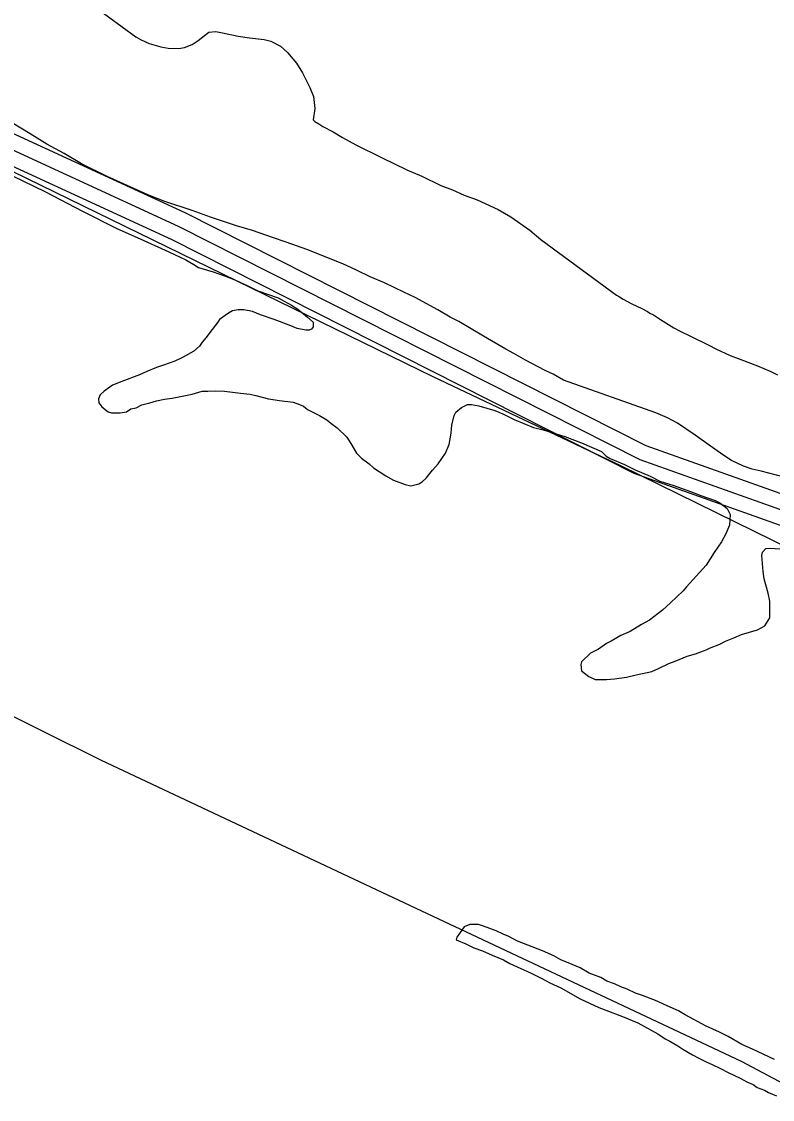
# Model space of a CAD drawing. Extents: x 3355724 to 3393621, y 594744 to 620174.
# Drawn here: x 3367465 to 3368218, y 604200 to 605280 of the extents above; entities that cross this region are included whole.
import ezdxf

# ---------------------------------------------------------------- set-up
doc = ezdxf.new("R2010")
doc.units = 0
for name, color, linetype in [('V-ROAD-CNTR', 7, 'Continuous'), ('V-SITE-VEGE', 7, 'Continuous'), ('V-TOPO-SHOR', 7, 'Continuous')]:
    doc.layers.add(name, color=color, linetype=linetype)

msp = doc.modelspace()

# ---------------------------------------------------------------- linework, layer by layer
at = {"layer": 'V-ROAD-CNTR'}
for points in [[(3368345.7, 604764), (3368091.1, 604854.5), (3367629, 605088), (3367238.4, 605267.8), (3367106.2, 605343.2), (3366924.9, 605450.1), (3366692.2, 605555), (3366483, 605658.1), (3366316.9, 605732.7), (3366185.6, 605804.2), (3366074.4, 605848.6), (3366017.8, 605844.5), (3365994.6, 605836.4), (3365928.7, 605817.6), (3365901.6, 605800.4), (3365610.9, 605473.9), (3365274.1, 605120.7), (3365248.5, 605095.6)], [(3368340.7, 604749.9), (3368085.2, 604840.6), (3367622.5, 605074.5), (3367231.5, 605254.4), (3367098.6, 605330.3), (3366918, 605436.8), (3366685.8, 605541.4), (3366476.6, 605644.5), (3366310.2, 605719.2), (3366179.3, 605790.6), (3366072.1, 605833.4), (3366020.9, 605829.7), (3365999.2, 605822.1), (3365934.9, 605803.8), (3365911.4, 605788.9), (3365621.9, 605463.8), (3365284.8, 605110.2), (3365259, 605084.9)], [(3368335.7, 604735.8), (3368079.3, 604826.8), (3367616, 605061), (3367224.7, 605241.1), (3367091.1, 605317.3), (3366911.1, 605423.5), (3366679.4, 605527.9), (3366470.2, 605630.9), (3366303.6, 605705.8), (3366172.9, 605777), (3366069.7, 605818.2), (3366023.9, 605814.9), (3366003.7, 605807.8), (3365941.1, 605790), (3365921.2, 605777.3), (3365632.9, 605453.6), (3365295.5, 605099.7), (3365269.5, 605074.2)]]:
    msp.add_lwpolyline(points, dxfattribs=at)
at = {"layer": 'V-SITE-VEGE'}
for p, q in [((3367444.3, 605130.9), (3367489, 605109.2)), ((3367489, 605109.2), (3367526.2, 605089.7)), ((3367526.2, 605089.7), (3367560.5, 605072.5)), ((3367560.5, 605072.5), (3367584, 605062.2)), ((3367584, 605062.2), (3367612.6, 605049)), ((3367612.6, 605049), (3367629.8, 605041)), ((3367629.8, 605041), (3367637.8, 605036.4)), ((3367637.8, 605036.4), (3367642.4, 605033.5)), ((3367642.4, 605033.5), (3367657.3, 605028.9)), ((3367657.3, 605028.9), (3367668.7, 605024.9)), ((3367668.7, 605024.9), (3367679, 605020.9)), ((3367679, 605020.9), (3367692.7, 605014.6)), ((3367692.7, 605014.6), (3367701.9, 605010)), ((3367701.9, 605010), (3367722.5, 605003.1)), ((3367722.5, 605003.1), (3367728.2, 604999.7)), ((3367728.2, 604999.7), (3367735.7, 604995.7)), ((3367735.7, 604995.7), (3367742, 604991.7)), ((3367742, 604991.7), (3367751.7, 604983.7)), ((3367663.5, 604981.4), (3367661.8, 604978.5)), ((3367672.7, 604987.7), (3367663.5, 604981.4)), ((3367676.7, 604990), (3367672.7, 604987.7)), ((3367682.4, 604991.1), (3367676.7, 604990)), ((3367688.1, 604991.1), (3367682.4, 604991.1)), ((3367696.7, 604989.4), (3367688.1, 604991.1)), ((3367704.7, 604986), (3367696.7, 604989.4)), ((3367718.5, 604981.4), (3367704.7, 604986)), ((3367733.4, 604975.6), (3367718.5, 604981.4)), ((3367751.7, 604983.7), (3367757.4, 604978.5)), ((3367661.8, 604978.5), (3367653.8, 604968.2)), ((3367741.4, 604972.2), (3367733.4, 604975.6)), ((3367750, 604970.5), (3367741.4, 604972.2)), ((3367753.4, 604970.5), (3367750, 604970.5)), ((3367755.7, 604971.6), (3367753.4, 604970.5)), ((3367757.4, 604973.9), (3367755.7, 604971.6)), ((3367757.4, 604978.5), (3367757.4, 604973.9)), ((3367650.3, 604963.1), (3367646.3, 604958.5)), ((3367653.8, 604968.2), (3367650.3, 604963.1)), ((3367637.7, 604949.4), (3367626.3, 604943.1)), ((3367643.5, 604954.5), (3367637.7, 604949.4)), ((3367646.3, 604958.5), (3367643.5, 604954.5)), ((3367618.8, 604939.6), (3367607.4, 604935.6)), ((3367626.3, 604943.1), (3367618.8, 604939.6)), ((3367590.8, 604929.3), (3367583.3, 604925.9)), ((3367600.5, 604933.3), (3367590.8, 604929.3)), ((3367607.4, 604935.6), (3367600.5, 604933.3)), ((3367565.6, 604919.1), (3367556.4, 604915.6)), ((3367583.3, 604925.9), (3367565.6, 604919.1)), ((3367543.8, 604905.9), (3367542.1, 604901.9)), ((3367547.8, 604909.3), (3367543.8, 604905.9)), ((3367553.6, 604913.3), (3367547.8, 604909.3)), ((3367556.4, 604915.6), (3367553.6, 604913.3)), ((3367616, 604902.4), (3367636, 604906.4)), ((3367636, 604906.4), (3367646.3, 604909.3)), ((3367646.3, 604909.3), (3367652, 604909.3)), ((3367652, 604909.3), (3367659.5, 604909.8)), ((3367659.5, 604909.8), (3367668.6, 604909.3)), ((3367668.6, 604909.3), (3367684.7, 604907.5)), ((3367684.7, 604907.5), (3367694.4, 604906.4)), ((3367694.4, 604906.4), (3367700.1, 604905.2)), ((3367700.1, 604905.2), (3367712.7, 604901.8)), ((3367542.1, 604901.9), (3367542.7, 604897.9)), ((3367542.7, 604897.9), (3367545.5, 604893.9)), ((3367579.9, 604892.7), (3367585.6, 604895.6)), ((3367585.6, 604895.6), (3367593.6, 604897.9)), ((3367593.6, 604897.9), (3367600.5, 604899.6)), ((3367600.5, 604899.6), (3367608.5, 604901.3)), ((3367608.5, 604901.3), (3367616, 604902.4)), ((3367712.7, 604901.8), (3367723.6, 604900.1)), ((3367723.6, 604900.1), (3367737.3, 604898.4)), ((3367737.3, 604898.4), (3367743.6, 604896.1)), ((3367743.6, 604896.1), (3367747.6, 604894.3)), ((3367747.6, 604894.3), (3367751.6, 604890.9)), ((3367906.2, 604893.1), (3367912, 604896)), ((3367912, 604896), (3367916, 604896)), ((3367916, 604896), (3367923.4, 604894.8)), ((3367923.4, 604894.8), (3367939.4, 604890.2)), ((3367545.5, 604893.9), (3367551.8, 604888.7)), ((3367551.8, 604888.7), (3367555.3, 604887.6)), ((3367555.3, 604887.6), (3367563.9, 604887.6)), ((3367563.9, 604887.6), (3367570.2, 604888.7)), ((3367570.2, 604888.7), (3367574.7, 604891.6)), ((3367574.7, 604891.6), (3367579.9, 604892.7)), ((3367751.6, 604890.9), (3367759.1, 604887.5)), ((3367759.1, 604887.5), (3367763.7, 604885.2)), ((3367763.7, 604885.2), (3367771.1, 604880.6)), ((3367896.5, 604875.4), (3367898.8, 604885.1)), ((3367898.8, 604885.1), (3367900.5, 604888.5)), ((3367900.5, 604888.5), (3367906.2, 604893.1)), ((3367939.4, 604890.2), (3367947.5, 604886.8)), ((3367947.5, 604886.8), (3367958.9, 604881.1)), ((3367771.1, 604880.6), (3367775.1, 604877.2)), ((3367775.1, 604877.2), (3367781.4, 604872.6)), ((3367895.9, 604867.4), (3367896.5, 604875.4)), ((3367958.9, 604881.1), (3367978.4, 604873)), ((3367978.4, 604873), (3367988.1, 604870.8)), ((3367781.4, 604872.6), (3367791.1, 604863.4)), ((3367791.1, 604863.4), (3367795.1, 604857.1)), ((3367893.6, 604855.9), (3367895.9, 604867.4)), ((3367988.1, 604870.8), (3368009.8, 604863.9)), ((3368009.8, 604863.9), (3368026.4, 604857.6)), ((3367795.1, 604857.1), (3367800.9, 604847.4)), ((3367890.2, 604847.3), (3367893.6, 604855.9)), ((3368026.4, 604857.6), (3368046.5, 604849)), ((3367800.9, 604847.4), (3367806, 604842.2)), ((3367806, 604842.2), (3367813.5, 604836.5)), ((3367882.7, 604836.5), (3367890.2, 604847.3)), ((3368046.5, 604849), (3368051.1, 604844.4)), ((3368051.1, 604844.4), (3368055.1, 604842.1)), ((3368055.1, 604842.1), (3368069.4, 604835.8)), ((3367813.5, 604836.5), (3367818, 604832.5)), ((3367818, 604832.5), (3367830.1, 604824.5)), ((3367870.7, 604822.1), (3367877, 604830.2)), ((3367877, 604830.2), (3367882.7, 604836.5)), ((3368069.4, 604835.8), (3368080.2, 604830.6)), ((3368080.2, 604830.6), (3368095.1, 604824.3)), ((3367830.1, 604824.5), (3367838.1, 604820.4)), ((3367838.1, 604820.4), (3367849.5, 604815.9)), ((3367863.3, 604816.4), (3367866.7, 604818.7)), ((3367866.7, 604818.7), (3367870.7, 604822.1)), ((3368095.1, 604824.3), (3368104.9, 604819.2)), ((3368104.9, 604819.2), (3368118, 604815.2)), ((3367849.5, 604815.9), (3367855.2, 604814.7)), ((3367855.2, 604814.7), (3367863.3, 604816.4)), ((3368118, 604815.2), (3368135.8, 604808.8)), ((3368135.8, 604808.8), (3368146.1, 604804.8)), ((3368146.1, 604804.8), (3368160.4, 604799.7)), ((3368160.4, 604799.7), (3368165, 604797.4)), ((3368165, 604797.4), (3368172.4, 604791.7)), ((3368172.4, 604791.7), (3368175.3, 604785.9)), ((3368175.3, 604785.9), (3368174.7, 604775)), ((3368171.2, 604766.5), (3368166.7, 604758.4)), ((3368174.7, 604775), (3368171.2, 604766.5)), ((3368166.7, 604758.4), (3368159.2, 604747.6)), ((3368159.2, 604747.6), (3368151.2, 604735)), ((3368207.3, 604744.7), (3368207.9, 604748.1)), ((3368208.4, 604728.7), (3368207.3, 604744.7)), ((3368207.9, 604748.1), (3368211.3, 604751.6)), ((3368211.3, 604751.6), (3368215.9, 604752.1)), ((3368215.9, 604752.1), (3368225.1, 604751.5)), ((3368151.2, 604735), (3368131.7, 604713.2)), ((3368209.6, 604721.2), (3368208.4, 604728.7)), ((3368131.7, 604713.2), (3368128.3, 604709.2)), ((3368211.3, 604715.5), (3368209.6, 604721.2)), ((3368213.6, 604706.9), (3368211.3, 604715.5)), ((3368128.3, 604709.2), (3368115.7, 604697.2)), ((3368215.3, 604698.9), (3368213.6, 604706.9)), ((3368107.7, 604689.8), (3368094.5, 604680)), ((3368115.7, 604697.2), (3368107.7, 604689.8)), ((3368215.3, 604682.3), (3368215.3, 604698.9)), ((3368094.5, 604680), (3368086.5, 604675.5)), ((3368210.1, 604674.3), (3368215.3, 604682.3)), ((3368075, 604668.6), (3368065.9, 604664.6)), ((3368086.5, 604675.5), (3368075, 604668.6)), ((3368186.7, 604665.7), (3368202.7, 604670.3)), ((3368202.7, 604670.3), (3368210.1, 604674.3)), ((3368051.5, 604656.6), (3368043.5, 604650.9)), ((3368056.1, 604658.9), (3368051.5, 604656.6)), ((3368065.9, 604664.6), (3368056.1, 604658.9)), ((3368164.9, 604656), (3368170.6, 604658.8)), ((3368170.6, 604658.8), (3368179.2, 604662.3)), ((3368179.2, 604662.3), (3368186.7, 604665.7)), ((3368035.5, 604646.9), (3368026.3, 604638.3)), ((3368043.5, 604650.9), (3368035.5, 604646.9)), ((3368132.3, 604644), (3368140.8, 604646.2)), ((3368140.8, 604646.2), (3368151.2, 604650.2)), ((3368151.2, 604650.2), (3368154.6, 604652)), ((3368154.6, 604652), (3368164.9, 604656)), ((3368026.3, 604638.3), (3368025.8, 604635.4)), ((3368025.8, 604635.4), (3368026.3, 604629.1)), ((3368103.6, 604631.4), (3368113.9, 604636.5)), ((3368113.9, 604636.5), (3368120.2, 604638.8)), ((3368120.2, 604638.8), (3368132.3, 604644)), ((3368026.3, 604629.1), (3368033.8, 604623.4)), ((3368071.6, 604622.8), (3368081.3, 604625.1)), ((3368081.3, 604625.1), (3368096.8, 604628.5)), ((3368096.8, 604628.5), (3368103.6, 604631.4)), ((3368033.8, 604623.4), (3368040.1, 604620.5)), ((3368040.1, 604620.5), (3368051.5, 604620.5)), ((3368051.5, 604620.5), (3368059.5, 604621.1)), ((3368059.5, 604621.1), (3368071.6, 604622.8)), ((3367904.8, 604367), (3367901.4, 604362.4)), ((3367908.8, 604372.7), (3367904.8, 604367)), ((3367914.6, 604375), (3367908.8, 604372.7)), ((3367923.2, 604375), (3367914.6, 604375)), ((3367928.3, 604373.3), (3367923.2, 604375)), ((3367940.9, 604368.7), (3367928.3, 604373.3)), ((3367947.8, 604365.2), (3367940.9, 604368.7)), ((3367953.5, 604362.9), (3367947.8, 604365.2)), ((3367901.4, 604362.4), (3367900.8, 604359.5)), ((3367900.8, 604359.5), (3367910.5, 604355.5)), ((3367910.5, 604355.5), (3367918.6, 604351.5)), ((3367962.1, 604358.4), (3367953.5, 604362.9)), ((3367987.3, 604348.6), (3367962.1, 604358.4)), ((3367918.6, 604351.5), (3367927.1, 604348.6)), ((3367927.1, 604348.6), (3367936.9, 604344.1)), ((3367936.9, 604344.1), (3367948.3, 604339.5)), ((3367998.7, 604343.5), (3367987.3, 604348.6)), ((3368005.6, 604339.4), (3367998.7, 604343.5)), ((3367948.3, 604339.5), (3367954.6, 604336)), ((3367954.6, 604336), (3367975.8, 604326.3)), ((3368017, 604334.9), (3368005.6, 604339.4)), ((3368025, 604331.4), (3368017, 604334.9)), ((3367975.8, 604326.3), (3367987.2, 604320.6)), ((3368034.2, 604326.3), (3368025, 604331.4)), ((3368045.6, 604321.7), (3368034.2, 604326.3)), ((3367987.2, 604320.6), (3367994.7, 604316.5)), ((3367994.7, 604316.5), (3368005.6, 604311.4)), ((3368005.6, 604311.4), (3368025, 604300.5)), ((3368051.9, 604318.2), (3368045.6, 604321.7)), ((3368059.4, 604315.4), (3368051.9, 604318.2)), ((3368065.7, 604312.5), (3368059.4, 604315.4)), ((3368072, 604310.2), (3368065.7, 604312.5)), ((3368025, 604300.5), (3368043.9, 604291.9)), ((3368080.6, 604306.2), (3368072, 604310.2)), ((3368087.4, 604303.9), (3368080.6, 604306.2)), ((3368102.3, 604298.2), (3368087.4, 604303.9)), ((3368043.9, 604291.9), (3368067.4, 604282.7)), ((3368109.2, 604294.7), (3368102.3, 604298.2)), ((3368123.5, 604288.4), (3368109.2, 604294.7)), ((3368067.4, 604282.7), (3368082.8, 604276.4)), ((3368130.4, 604284.4), (3368123.5, 604288.4)), ((3368151.5, 604273), (3368130.4, 604284.4)), ((3368082.8, 604276.4), (3368102.9, 604265.5)), ((3368164.7, 604267.2), (3368151.5, 604273)), ((3368102.9, 604265.5), (3368110.3, 604260.4)), ((3368110.3, 604260.4), (3368114.9, 604258.1)), ((3368114.9, 604258.1), (3368122.9, 604253.5)), ((3368173.3, 604262.6), (3368164.7, 604267.2)), ((3368187, 604254.6), (3368173.3, 604262.6)), ((3368122.9, 604253.5), (3368128.1, 604250.1)), ((3368128.1, 604250.1), (3368137.8, 604244.3)), ((3368197.9, 604250), (3368187, 604254.6)), ((3368219.7, 604239.7), (3368197.9, 604250)), ((3368137.8, 604244.3), (3368144.1, 604240.9)), ((3368144.1, 604240.9), (3368152.1, 604236.9)), ((3368152.1, 604236.9), (3368157.2, 604234.6)), ((3368157.2, 604234.6), (3368165.8, 604230.6)), ((3368165.8, 604230.6), (3368173.3, 604226.6)), ((3368173.3, 604226.6), (3368185.3, 604220.8)), ((3368185.3, 604220.8), (3368192.2, 604217.4)), ((3368192.2, 604217.4), (3368198.5, 604214.5)), ((3368198.5, 604214.5), (3368202.5, 604211.7)), ((3368202.5, 604211.7), (3368209.9, 604208.8)), ((3368209.9, 604208.8), (3368213.9, 604206.5)), ((3368213.9, 604206.5), (3368221.9, 604203.1))]:
    msp.add_line(p, q, dxfattribs=at)
for points in [[(3367538.6, 605294.7), (3367579.6, 605264.5), (3367585, 605261.4), (3367593, 605257.8), (3367604.6, 605254.4), (3367612.2, 605253.1), (3367622.9, 605253), (3367628.4, 605253.9), (3367636.2, 605257), (3367642.2, 605260.8), (3367652.8, 605269.2), (3367659.8, 605270), (3367666.7, 605268.7), (3367682.4, 605265.2), (3367693.7, 605263.6), (3367708.3, 605262), (3367714.9, 605260.3), (3367724.6, 605255.2), (3367731.7, 605249), (3367740.8, 605238.1), (3367746.7, 605228.3), (3367754.2, 605213.7), (3367757.9, 605204.8), (3367759, 605192.6)], [(3367759, 605192.6), (3367757.4, 605181.3), (3367759.2, 605179.8), (3367763.2, 605177.4), (3367767.1, 605174.7), (3367777.5, 605169.2), (3367786.9, 605163.7), (3367800.2, 605156.3), (3367825.8, 605143.6), (3367851.4, 605131.3), (3367866.2, 605124.8), (3367885.3, 605115.7), (3367897.2, 605111.2), (3367908.8, 605106), (3367921.8, 605101.1), (3367942.7, 605091.6), (3367955.6, 605084.1), (3367974.6, 605070.9), (3367985.6, 605061.4), (3368061.6, 605005.6), (3368064.5, 605004), (3368068, 605001.7), (3368076.9, 604997.1), (3368086.9, 604992.2), (3368092.5, 604989.3), (3368094.9, 604987.7), (3368098.6, 604985.9), (3368105.6, 604981.3), (3368119.1, 604973), (3368125.2, 604969.7), (3368135.6, 604964.4), (3368154, 604955.6), (3368161.1, 604951.8), (3368175.3, 604945.1), (3368186.1, 604941.3), (3368202.7, 604934.9), (3368209.2, 604932.2), (3368216.2, 604929), (3368222.8, 604925.8)], [(3368100.8, 604887.7), (3368008.3, 604920.4), (3367997.9, 604926.6), (3367990, 604930.2), (3367970.2, 604940.5), (3367958.7, 604947.2), (3367950.7, 604951.5), (3367928.1, 604964.4), (3367903.4, 604979.3), (3367894.7, 604983.6), (3367882.5, 604991.1), (3367859.5, 605003.3), (3367848.3, 605008.8), (3367828.8, 605018), (3367814.4, 605024), (3367800.7, 605030.8), (3367787, 605037.1), (3367751.2, 605051.3), (3367730.2, 605058.7), (3367716.8, 605063.6), (3367696.5, 605070.6), (3367680.5, 605075.2), (3367654.4, 605083.9), (3367636, 605090.4), (3367608.8, 605099.5), (3367591.8, 605106.3), (3367567.2, 605117.2), (3367551, 605124.7), (3367525.1, 605137.4), (3367507.8, 605147.6), (3367490.6, 605157), (3367473.7, 605167.2), (3367447.5, 605183.2)], [(3368229.4, 604823.2), (3368206.6, 604829.1), (3368197.4, 604831.4), (3368188.9, 604834.2), (3368176.6, 604839.8), (3368167.9, 604845.6), (3368152.1, 604857.1), (3368140.4, 604865.4), (3368122.6, 604877.3), (3368112.7, 604882.6), (3368100.8, 604887.7)]]:
    msp.add_lwpolyline(points, dxfattribs=at)
at = {"layer": 'V-TOPO-SHOR'}
for points in [[(3368988.9, 604414.9), (3368954.8, 604380.6), (3368878, 604346.3), (3368788.4, 604328.9), (3368592.2, 604268.7), (3368451.4, 604225.6), (3368353.3, 604199.7), (3368314.8, 604199.6), (3368250.8, 604203.7), (3368186.6, 604237.7), (3367545.4, 604539.2), (3367066.6, 604777), (3366446.7, 605070), (3365938, 605316.3), (3365809.7, 605388.6), (3365707.2, 605418.2), (3365579.1, 605426.4), (3365510.8, 605417.7), (3365442.5, 605404.7)], [(3367189.1, 605259.8), (3367877.4, 604924.3), (3368065.5, 604835.1), (3368886.4, 604431.7), (3368950.4, 604423.3)]]:
    msp.add_lwpolyline(points, dxfattribs=at)

doc.saveas('drawing.dxf')
